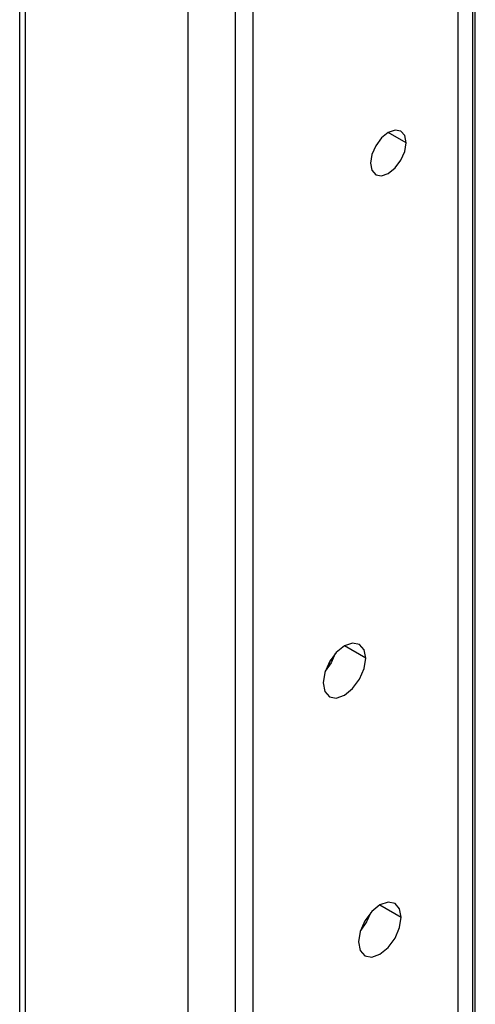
# Model space of a CAD drawing. Header units: millimetres. Extents: x 0 to 1118, y 0 to 864.
# Tile 298 of 309: x 1023.42 to 1026.25, y 708.96 to 715.09. Entities that reach past the tile are written whole.
import ezdxf

# ---------------------------------------------------------------- set-up
doc = ezdxf.new("R2010")
doc.units = ezdxf.units.MM

msp = doc.modelspace()

# ---------------------------------------------------------------- linework, layer by layer
at = {"color": 7, "linetype": 'Continuous', "lineweight": 25}
for p, q in [((1026.1451, 698.0611), (1026.1451, 790.6467)), ((1026.2518, 698.0068), (1026.2518, 789.8964)), ((1024.759, 728.3735), (1024.759, 694.5554)), ((1023.4558, 688.208), (1023.4558, 724.7034)), ((1023.4192, 688.1569), (1023.4192, 724.6524)), ((1025.3522, 711.1045), (1025.3286, 711.0464))]:
    msp.add_line(p, q, dxfattribs=at)
at = {"color": 8, "linetype": 'Continuous', "lineweight": 25}
for p, q in [((1026.2335, 789.8709), (1026.2335, 698.0173)), ((1024.8688, 788.2907), (1024.8688, 697.3262)), ((1024.4661, 694.3088), (1024.4661, 727.9653)), ((1025.8212, 714.3205), (1025.7107, 714.3843)), ((1025.5706, 711.1138), (1025.438, 711.1904)), ((1025.659, 709.5795), (1025.7916, 709.503))]:
    msp.add_line(p, q, dxfattribs=at)
at = {"color": 7, "linetype": 'Continuous', "lineweight": 25, "flags": 128}
for points in [[(1025.8212, 714.3205), (1025.8128, 714.3645), (1025.7888, 714.392), (1025.753, 714.399), (1025.7107, 714.3843), (1025.6684, 714.3502), (1025.6326, 714.3018), (1025.6086, 714.2466), (1025.6002, 714.1929)], [(1025.6002, 714.1929), (1025.6086, 714.149), (1025.6326, 714.1214), (1025.6684, 714.1144), (1025.7107, 714.1291), (1025.753, 714.1633), (1025.7888, 714.2116), (1025.8128, 714.2668), (1025.8212, 714.3205)], [(1025.5706, 711.1138), (1025.5605, 711.1666), (1025.5318, 711.1997), (1025.4887, 711.208), (1025.438, 711.1904), (1025.3873, 711.1494), (1025.3443, 711.0914), (1025.3155, 711.0252), (1025.3054, 710.9607)], [(1025.3054, 710.9607), (1025.3155, 710.908), (1025.3443, 710.8749), (1025.3873, 710.8665), (1025.438, 710.8842), (1025.4887, 710.9251), (1025.5318, 710.9831), (1025.5605, 711.0494), (1025.5706, 711.1138)], [(1025.3809, 711.1425), (1025.355, 711.0852), (1025.3184, 711.0341)], [(1025.7916, 709.503), (1025.7815, 709.5557), (1025.7527, 709.5888), (1025.7097, 709.5972), (1025.659, 709.5795), (1025.6082, 709.5386), (1025.5652, 709.4806), (1025.5365, 709.4143), (1025.5264, 709.3499)], [(1025.5264, 709.3499), (1025.5365, 709.2971), (1025.5652, 709.264), (1025.6082, 709.2557), (1025.659, 709.2733), (1025.7097, 709.3143), (1025.7527, 709.3723), (1025.7815, 709.4385), (1025.7916, 709.503)], [(1025.6019, 709.5316), (1025.576, 709.4743), (1025.5393, 709.4233)]]:
    msp.add_lwpolyline(points, dxfattribs=at)

doc.saveas('drawing.dxf')
